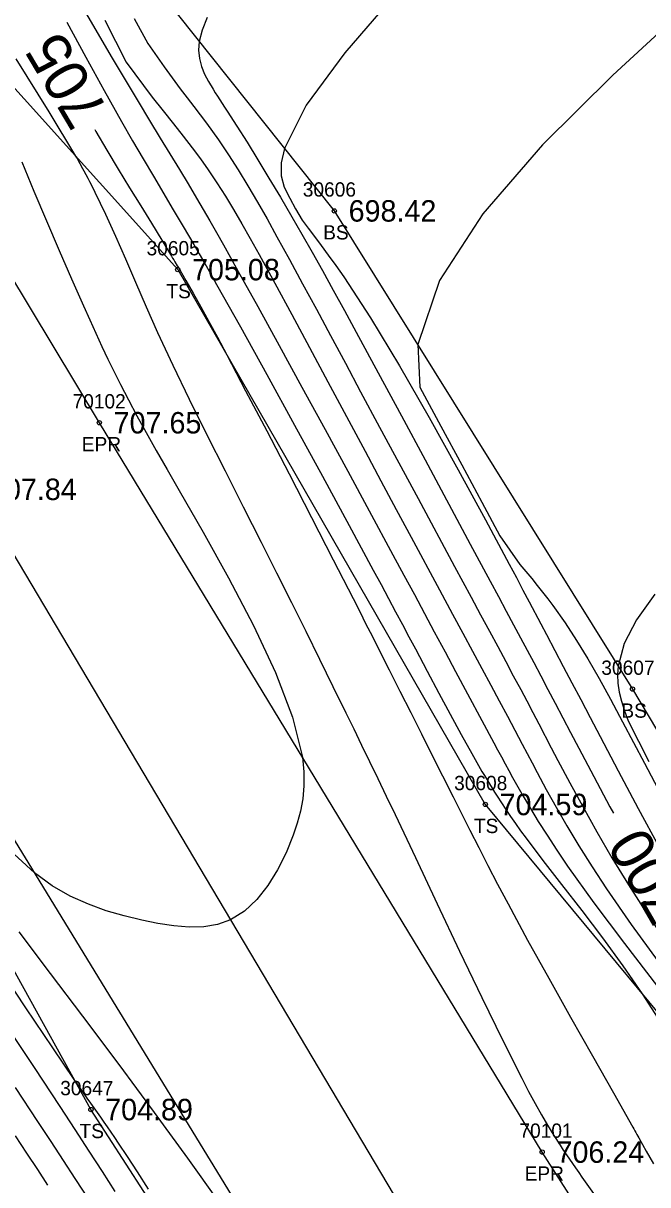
# Model space of a CAD drawing. Extents: x 1376587 to 1378239, y 1000335 to 1003031.
# Drawn here: x 1377281.6 to 1377325.3, y 1001756.6 to 1001837.8 of the extents above; entities that cross this region are included whole.
import ezdxf

# ---------------------------------------------------------------- set-up
doc = ezdxf.new("R2010")
doc.units = 0
for name, color, linetype in [('RD_DTM_BkLn1', 7, 'Continuous'), ('RD_DTM_BkLn2', 7, 'Continuous'), ('RD_DTM_BkLn_txCode', 7, 'Continuous'), ('RD_DTM_Major1', 7, 'Continuous'), ('RD_DTM_Major1_Lbl', 7, 'Continuous'), ('RD_DTM_Minor1', 7, 'Continuous'), ('RD_EX_Road', 7, 'Continuous'), ('RD_EX_Road_txCode', 7, 'Continuous'), ('RD_EX_TX_Misc_ELEV', 7, 'Continuous'), ('RD_EX_TX_Road_ELEV', 7, 'Continuous'), ('RD_HC_Survey_ELEV', 7, 'Continuous'), ('RD_SMD_Locator', 7, 'Continuous')]:
    doc.layers.add(name, color=color, linetype=linetype)

msp = doc.modelspace()

# ---------------------------------------------------------------- linework, layer by layer
at = {"layer": 'RD_DTM_BkLn1'}
msp.add_lwpolyline([(1377340.411, 1001702.156), (1377308.865, 1001753.727), (1377278.246, 1001805.238), (1377245.962, 1001858.008), (1377214.824, 1001910.42), (1377182.966, 1001962.109), (1377151.242, 1002015.115), (1377120.387, 1002065.538), (1377089.615, 1002116.564), (1377055.769, 1002172.475), (1377024.269, 1002225.826), (1377004.131, 1002257.876), (1377003.447, 1002259.314)], dxfattribs=at)
at = {"layer": 'RD_DTM_BkLn2'}
for points in [[(1377277.732, 1001856.876), (1377303.39, 1001824.707), (1377324.239, 1001791.265), (1377362.197, 1001727.456), (1377365.624, 1001716.092), (1377353.048, 1001710.664)], [(1377265.466, 1001850.587), (1377292.443, 1001820.599), (1377313.947, 1001783.2), (1377339.818, 1001751.965), (1377350.273, 1001718.813), (1377353.048, 1001710.664), (1377351.143, 1001709.008)], [(1377331.185, 1001688.178), (1377328.363, 1001687.912), (1377326.336, 1001695.068), (1377322.001, 1001703.779), (1377308.607, 1001727.47), (1377286.368, 1001761.867), (1377261.456, 1001806.931)]]:
    msp.add_lwpolyline(points, dxfattribs=at)
at = {"layer": 'RD_DTM_Major1'}
for points in [[(1377294.502, 1001838.229), (1377294.141, 1001837.35), (1377293.943, 1001836.552), (1377293.901, 1001835.941), (1377293.959, 1001835.365), (1377294.103, 1001834.813), (1377294.318, 1001834.276), (1377294.591, 1001833.745), (1377294.908, 1001833.21), (1377295.06, 1001832.968), (1377295.216, 1001832.723), (1377295.378, 1001832.474), (1377295.545, 1001832.219), (1377295.716, 1001831.959), (1377295.892, 1001831.691), (1377296.569, 1001830.643), (1377297.289, 1001829.504), (1377298.043, 1001828.286), (1377298.823, 1001827.003), (1377299.62, 1001825.667), (1377300.426, 1001824.29), (1377301.125, 1001823.075), (1377301.833, 1001821.825), (1377302.559, 1001820.528), (1377303.31, 1001819.171), (1377304.095, 1001817.74), (1377304.923, 1001816.222), (1377306.456, 1001813.394), (1377308.08, 1001810.384), (1377309.735, 1001807.307), (1377312.897, 1001801.411), (1377314.285, 1001798.823), (1377314.868, 1001797.736), (1377315.412, 1001796.722), (1377315.924, 1001795.767), (1377316.41, 1001794.859), (1377316.878, 1001793.983), (1377317.333, 1001793.128), (1377317.83, 1001792.188), (1377318.329, 1001791.242), (1377318.836, 1001790.278), (1377319.907, 1001788.237), (1377320.486, 1001787.133), (1377321.527, 1001785.157), (1377322.664, 1001783.029), (1377322.908, 1001782.583)], [(1377286.641, 1001830.393), (1377286.72, 1001830.257), (1377287.481, 1001828.964), (1377288.286, 1001827.621), (1377289.079, 1001826.318), (1377289.853, 1001825.058), (1377290.603, 1001823.841), (1377291.323, 1001822.67), (1377292.005, 1001821.547), (1377292.087, 1001821.411), (1377292.168, 1001821.275), (1377292.249, 1001821.14), (1377292.409, 1001820.871), (1377292.488, 1001820.737), (1377293.008, 1001819.848), (1377293.526, 1001818.944), (1377294.055, 1001817.997), (1377294.613, 1001816.982), (1377295.213, 1001815.869), (1377295.873, 1001814.633), (1377297.191, 1001812.136), (1377298.666, 1001809.316), (1377300.226, 1001806.312), (1377301.799, 1001803.266), (1377303.314, 1001800.316), (1377304.699, 1001797.604), (1377305.164, 1001796.69), (1377305.605, 1001795.819), (1377306.027, 1001794.985), (1377306.83, 1001793.393), (1377307.219, 1001792.622), (1377307.98, 1001791.113), (1377308.731, 1001789.622), (1377309.475, 1001788.144), (1377310.214, 1001786.674), (1377310.951, 1001785.207), (1377311.688, 1001783.74), (1377312.273, 1001782.575), (1377312.868, 1001781.394), (1377313.483, 1001780.183), (1377314.127, 1001778.93), (1377314.81, 1001777.62), (1377315.54, 1001776.243), (1377316.906, 1001773.722), (1377318.381, 1001771.053), (1377319.91, 1001768.322), (1377321.436, 1001765.617), (1377322.903, 1001763.025), (1377324.256, 1001760.635), (1377324.328, 1001760.508), (1377324.4, 1001760.381), (1377324.471, 1001760.256), (1377324.541, 1001760.131), (1377324.611, 1001760.007), (1377324.681, 1001759.883), (1377325.203, 1001758.956), (1377325.704, 1001758.06)], [(1377290.398, 1001756.289), (1377289.619, 1001757.51), (1377288.923, 1001758.588), (1377288.308, 1001759.523), (1377288.04, 1001759.922), (1377287.786, 1001760.295), (1377287.542, 1001760.649), (1377287.304, 1001760.99), (1377287.067, 1001761.326), (1377286.828, 1001761.664), (1377286.605, 1001761.976), (1377286.371, 1001762.305), (1377286.121, 1001762.658), (1377285.848, 1001763.045), (1377285.546, 1001763.476), (1377285.212, 1001763.958), (1377283.7, 1001766.176), (1377281.811, 1001768.988), (1377279.678, 1001772.189)]]:
    msp.add_lwpolyline(points, dxfattribs=at)
at = {"layer": 'RD_DTM_Minor1'}
for points in [[(1377307.635, 1001839.868), (1377304.116, 1001835.757), (1377301.433, 1001832.094), (1377299.907, 1001829.074), (1377299.681, 1001828.064), (1377299.67, 1001827.164), (1377299.88, 1001826.355), (1377300.279, 1001825.603), (1377300.686, 1001824.844), (1377301.132, 1001824.07), (1377301.55, 1001823.506), (1377301.996, 1001822.914), (1377302.47, 1001822.286), (1377302.971, 1001821.613), (1377303.498, 1001820.886), (1377304.051, 1001820.097), (1377305.923, 1001817.22), (1377307.945, 1001813.869), (1377310.021, 1001810.258), (1377312.055, 1001806.6), (1377313.954, 1001803.109), (1377315.621, 1001799.999), (1377316.117, 1001799.069), (1377316.581, 1001798.196), (1377317.019, 1001797.372), (1377317.835, 1001795.829), (1377318.225, 1001795.09), (1377318.814, 1001793.971), (1377319.402, 1001792.852), (1377320, 1001791.712), (1377320.619, 1001790.53), (1377321.272, 1001789.284), (1377321.969, 1001787.954), (1377323.237, 1001785.541), (1377324.623, 1001782.93), (1377326.097, 1001780.212)], [(1377285.741, 1001839.018), (1377287.796, 1001835.511), (1377289.669, 1001832.366), (1377290.477, 1001831.025), (1377291.221, 1001829.798), (1377292.556, 1001827.602), (1377293.167, 1001826.589), (1377293.753, 1001825.605), (1377294.218, 1001824.814), (1377294.681, 1001824.014), (1377295.15, 1001823.193), (1377295.634, 1001822.338), (1377296.139, 1001821.437), (1377296.675, 1001820.476), (1377298.036, 1001818.017), (1377299.539, 1001815.283), (1377301.126, 1001812.381), (1377302.742, 1001809.418), (1377304.327, 1001806.5), (1377305.826, 1001803.735), (1377307.488, 1001800.658), (1377308.254, 1001799.235), (1377308.988, 1001797.872), (1377309.695, 1001796.557), (1377310.382, 1001795.277), (1377311.136, 1001793.872), (1377311.871, 1001792.502), (1377314.543, 1001787.518), (1377314.81, 1001787.019), (1377315.073, 1001786.531), (1377315.333, 1001786.05), (1377315.594, 1001785.571), (1377315.859, 1001785.09), (1377316.129, 1001784.604), (1377316.598, 1001783.779), (1377317.102, 1001782.918), (1377317.652, 1001782.01), (1377318.261, 1001781.044), (1377318.94, 1001780.009), (1377319.699, 1001778.893), (1377321.542, 1001776.316), (1377323.672, 1001773.469), (1377325.979, 1001770.472)], [(1377328.157, 1001839.063), (1377322.86, 1001834.198), (1377317.938, 1001829.324), (1377313.77, 1001824.512), (1377310.737, 1001819.833), (1377309.219, 1001815.357), (1377309.374, 1001812.383), (1377310.844, 1001809.643), (1377312.298, 1001806.944), (1377313.699, 1001804.338), (1377314.97, 1001801.977), (1377316.37, 1001799.989), (1377316.789, 1001799.486), (1377317.191, 1001798.997), (1377317.579, 1001798.518), (1377317.953, 1001798.046), (1377318.314, 1001797.58), (1377318.663, 1001797.115), (1377319.521, 1001795.907), (1377320.331, 1001794.67), (1377321.116, 1001793.381), (1377321.899, 1001792.018), (1377322.701, 1001790.559), (1377323.546, 1001788.981), (1377325.073, 1001786.088), (1377326.721, 1001782.95)], [(1377289.395, 1001838.17), (1377290.358, 1001836.411), (1377291.483, 1001834.769), (1377292.618, 1001833.253), (1377293.1, 1001832.621), (1377293.566, 1001832.011), (1377294.016, 1001831.417), (1377294.453, 1001830.833), (1377294.876, 1001830.253), (1377295.288, 1001829.674), (1377295.993, 1001828.633), (1377296.675, 1001827.567), (1377297.345, 1001826.467), (1377298.012, 1001825.328), (1377298.686, 1001824.142), (1377299.375, 1001822.903), (1377300.256, 1001821.299), (1377301.176, 1001819.608), (1377302.134, 1001817.835), (1377303.129, 1001815.983), (1377304.162, 1001814.058), (1377305.231, 1001812.063), (1377306.555, 1001809.594), (1377307.902, 1001807.084), (1377309.245, 1001804.585), (1377311.801, 1001799.833), (1377312.958, 1001797.686), (1377313.616, 1001796.466), (1377314.234, 1001795.32), (1377314.818, 1001794.235), (1377315.374, 1001793.201), (1377315.906, 1001792.205), (1377316.421, 1001791.236), (1377316.844, 1001790.437), (1377317.263, 1001789.64), (1377317.686, 1001788.835), (1377318.563, 1001787.163), (1377319.029, 1001786.278), (1377319.857, 1001784.719), (1377320.758, 1001783.051), (1377321.738, 1001781.293), (1377322.8, 1001779.46), (1377323.947, 1001777.57), (1377325.184, 1001775.639), (1377326.729, 1001773.369)], [(1377284.683, 1001837.898), (1377286.018, 1001835.464), (1377287.299, 1001833.133), (1377288.508, 1001830.967), (1377289.28, 1001829.616), (1377290.021, 1001828.347), (1377290.738, 1001827.135), (1377292.134, 1001824.792), (1377292.832, 1001823.614), (1377293.193, 1001822.997), (1377293.561, 1001822.365), (1377293.938, 1001821.712), (1377294.328, 1001821.032), (1377294.734, 1001820.319), (1377295.159, 1001819.568), (1377296.82, 1001816.606), (1377298.67, 1001813.267), (1377300.616, 1001809.725), (1377302.568, 1001806.15), (1377304.431, 1001802.717), (1377306.113, 1001799.595), (1377306.662, 1001798.573), (1377307.18, 1001797.604), (1377307.673, 1001796.679), (1377308.146, 1001795.79), (1377308.605, 1001794.926), (1377309.055, 1001794.077), (1377309.881, 1001792.517), (1377310.691, 1001790.991), (1377311.483, 1001789.515), (1377312.252, 1001788.101), (1377312.997, 1001786.763), (1377313.714, 1001785.515), (1377313.891, 1001785.216), (1377314.066, 1001784.923), (1377314.241, 1001784.633), (1377314.416, 1001784.348), (1377314.592, 1001784.065), (1377314.77, 1001783.783), (1377315.072, 1001783.316), (1377315.384, 1001782.846), (1377315.71, 1001782.368), (1377316.054, 1001781.877), (1377316.418, 1001781.368), (1377316.806, 1001780.838), (1377317.973, 1001779.293), (1377319.285, 1001777.594), (1377320.687, 1001775.775), (1377322.129, 1001773.872), (1377323.557, 1001771.92), (1377324.918, 1001769.955), (1377326.018, 1001768.252)], [(1377287.341, 1001838.038), (1377288.844, 1001835.112), (1377290.643, 1001832.668), (1377291.427, 1001831.697), (1377292.151, 1001830.792), (1377292.82, 1001829.94), (1377293.443, 1001829.128), (1377294.025, 1001828.343), (1377294.574, 1001827.57), (1377295.185, 1001826.664), (1377295.772, 1001825.743), (1377296.346, 1001824.796), (1377296.922, 1001823.808), (1377297.511, 1001822.768), (1377298.125, 1001821.661), (1377299.227, 1001819.648), (1377300.413, 1001817.461), (1377301.66, 1001815.145), (1377302.945, 1001812.749), (1377304.246, 1001810.319), (1377305.539, 1001807.901), (1377306.644, 1001805.839), (1377307.721, 1001803.83), (1377308.766, 1001801.884), (1377310.742, 1001798.209), (1377311.664, 1001796.497), (1377312.376, 1001795.177), (1377313.056, 1001793.915), (1377313.706, 1001792.707), (1377314.328, 1001791.549), (1377314.922, 1001790.438), (1377315.491, 1001789.368), (1377316.52, 1001787.418), (1377316.864, 1001786.768), (1377317.215, 1001786.107), (1377317.577, 1001785.429), (1377318.212, 1001784.256), (1377318.901, 1001783.014), (1377319.656, 1001781.7), (1377320.488, 1001780.311), (1377321.407, 1001778.842), (1377322.426, 1001777.291), (1377324.147, 1001774.814), (1377326.043, 1001772.217)], [(1377281.118, 1001835.34), (1377283.437, 1001831.645), (1377285.3, 1001828.539), (1377285.402, 1001828.361), (1377285.501, 1001828.185), (1377285.598, 1001828.013), (1377285.785, 1001827.676), (1377285.875, 1001827.51), (1377286.014, 1001827.255), (1377286.148, 1001827.004), (1377286.278, 1001826.756), (1377286.53, 1001826.266), (1377286.653, 1001826.024), (1377287.396, 1001824.483), (1377288.098, 1001822.932), (1377288.786, 1001821.349), (1377289.485, 1001819.713), (1377290.224, 1001818.005), (1377291.027, 1001816.203), (1377292.089, 1001813.928), (1377293.25, 1001811.532), (1377294.48, 1001809.056), (1377295.748, 1001806.539), (1377297.026, 1001804.021), (1377298.281, 1001801.544), (1377299.355, 1001799.406), (1377300.391, 1001797.33), (1377301.391, 1001795.314), (1377302.356, 1001793.357), (1377303.288, 1001791.458), (1377304.191, 1001789.616), (1377304.746, 1001788.482), (1377305.298, 1001787.351), (1377305.856, 1001786.205), (1377306.427, 1001785.025), (1377307.02, 1001783.792), (1377307.643, 1001782.488), (1377309.061, 1001779.494), (1377310.585, 1001776.261), (1377312.152, 1001772.945), (1377313.701, 1001769.701), (1377315.17, 1001766.686), (1377316.496, 1001764.055), (1377316.978, 1001763.135), (1377317.435, 1001762.289), (1377317.874, 1001761.503), (1377318.305, 1001760.765), (1377318.734, 1001760.06), (1377319.171, 1001759.376), (1377319.246, 1001759.262), (1377319.321, 1001759.148), (1377319.397, 1001759.034), (1377319.473, 1001758.919), (1377319.55, 1001758.805), (1377319.628, 1001758.69), (1377319.832, 1001758.392), (1377320.042, 1001758.089), (1377320.257, 1001757.782), (1377320.478, 1001757.468), (1377320.705, 1001757.147), (1377320.94, 1001756.817), (1377322.042, 1001755.247)], [(1377281.536, 1001828.139), (1377282.39, 1001826.09), (1377283.27, 1001824.008), (1377284.154, 1001821.944), (1377285.02, 1001819.947), (1377285.847, 1001818.069), (1377286.286, 1001817.087), (1377286.713, 1001816.146), (1377287.134, 1001815.235), (1377287.557, 1001814.343), (1377287.989, 1001813.458), (1377288.435, 1001812.57), (1377288.993, 1001811.496), (1377289.59, 1001810.383), (1377290.235, 1001809.211), (1377290.935, 1001807.962), (1377291.699, 1001806.619), (1377292.535, 1001805.162), (1377294.213, 1001802.24), (1377295.998, 1001799.042), (1377297.737, 1001795.719), (1377299.279, 1001792.422), (1377300.47, 1001789.302), (1377301.157, 1001786.509), (1377301.263, 1001785.476), (1377301.267, 1001784.511), (1377301.181, 1001783.601), (1377301.019, 1001782.732), (1377300.792, 1001781.89), (1377300.511, 1001781.061), (1377300.013, 1001779.829), (1377299.422, 1001778.638), (1377298.74, 1001777.529), (1377297.967, 1001776.547), (1377297.101, 1001775.733), (1377296.142, 1001775.131), (1377295.231, 1001774.801), (1377294.257, 1001774.639), (1377293.231, 1001774.617), (1377292.161, 1001774.707), (1377291.057, 1001774.883), (1377289.926, 1001775.117), (1377288.694, 1001775.413), (1377287.448, 1001775.772), (1377286.193, 1001776.223), (1377284.933, 1001776.795), (1377283.674, 1001777.515), (1377282.421, 1001778.412), (1377280.417, 1001780.27)], [(1377325.805, 1001797.91), (1377324.529, 1001796.118), (1377323.656, 1001794.466), (1377323.23, 1001792.883), (1377323.194, 1001792.284), (1377323.224, 1001791.678), (1377323.317, 1001791.058), (1377323.468, 1001790.416), (1377323.674, 1001789.747), (1377323.928, 1001789.043), (1377325.382, 1001786.203)], [(1377295.293, 1001755.461), (1377293.15, 1001758.457), (1377290.809, 1001761.67), (1377288.341, 1001765.01), (1377285.816, 1001768.389), (1377283.554, 1001771.391), (1377281.357, 1001774.291)], [(1377288.07, 1001756.14), (1377287.175, 1001757.526), (1377286.247, 1001758.958), (1377285.265, 1001760.465), (1377284.212, 1001762.075), (1377282.418, 1001764.799), (1377280.475, 1001767.734)], [(1377286.822, 1001754.667), (1377285.275, 1001757.049), (1377284.456, 1001758.305), (1377283.591, 1001759.629), (1377282.665, 1001761.04), (1377281.101, 1001763.414)], [(1377283.367, 1001756.583), (1377282.651, 1001757.677), (1377281.899, 1001758.823), (1377281.101, 1001760.036)]]:
    msp.add_lwpolyline(points, dxfattribs=at)
at = {"layer": 'RD_EX_Road'}
for points in [[(1377350.339, 1001708.261), (1377317.923, 1001758.892), (1377286.961, 1001809.893), (1377254.767, 1001863.401), (1377224.604, 1001914.857), (1377192.26, 1001967.361), (1377160.973, 1002019.841), (1377129.715, 1002070.663), (1377099.389, 1002121.709), (1377064.159, 1002179.082), (1377033.485, 1002231.09), (1377014.7, 1002262.97), (1377013.314, 1002264.907)], [(1377330.916, 1001696.377), (1377301.062, 1001747.923), (1377269.086, 1001800.224), (1377238.031, 1001851.797), (1377206.51, 1001905.086), (1377174.784, 1001956.207), (1377142.237, 1002010.206), (1377112.371, 1002059.861), (1377081.07, 1002112.138), (1377047.747, 1002166.267), (1377015.04, 1002220.702), (1376995.387, 1002252.515), (1376994.747, 1002253.913)]]:
    msp.add_lwpolyline(points, dxfattribs=at)
at = {"layer": 'RD_SMD_Locator'}
for centre in [(1377303.39, 1001824.707), (1377292.443, 1001820.599), (1377286.961, 1001809.893), (1377324.239, 1001791.265), (1377313.947, 1001783.2), (1377286.368, 1001761.867), (1377317.923, 1001758.892)]:
    msp.add_circle(centre, 0.15, dxfattribs=at)

# ---------------------------------------------------------------- texts
at = {"layer": 'RD_DTM_BkLn_txCode'}
for s, p in [('30606', (1377301.185, 1001825.707)), ('BS', (1377302.61, 1001822.707)), ('30605', (1377290.262, 1001821.599)), ('TS', (1377291.648, 1001818.599)), ('30607', (1377322.058, 1001792.265)), ('BS', (1377323.459, 1001789.265)), ('30608', (1377311.766, 1001784.2)), ('TS', (1377313.152, 1001781.2)), ('30647', (1377284.226, 1001762.867)), ('TS', (1377285.573, 1001759.867))]:
    msp.add_text(s, height=1, dxfattribs=at).set_placement(p)
at = {"layer": 'RD_DTM_Major1_Lbl'}
for s, rotation, p in [('705', 120.71789, (1377287.653, 1001831.695)), ('700', 120.15715, (1377328.356, 1001776.037))]:
    msp.add_text(s, height=3, rotation=rotation, dxfattribs=at).set_placement(p)
at = {"layer": 'RD_EX_Road_txCode'}
for s, p in [('70102', (1377285.087, 1001810.893)), ('EPR', (1377285.733, 1001807.893)), ('70101', (1377316.332, 1001759.892)), ('EPR', (1377316.695, 1001756.892))]:
    msp.add_text(s, height=1, dxfattribs=at).set_placement(p)
at = {"layer": 'RD_EX_TX_Misc_ELEV'}
for s, p in [('698.42', (1377304.39, 1001823.957)), ('705.08', (1377293.443, 1001819.849)), ('704.59', (1377314.947, 1001782.45)), ('704.89', (1377287.368, 1001761.117))]:
    msp.add_text(s, height=1.5, dxfattribs=at).set_placement(p)
at = {"layer": 'RD_EX_TX_Road_ELEV'}
for s, p in [('707.65', (1377287.961, 1001809.143)), ('706.24', (1377318.923, 1001758.142))]:
    msp.add_text(s, height=1.5, dxfattribs=at).set_placement(p)
at = {"layer": 'RD_HC_Survey_ELEV'}
msp.add_text('707.84', height=1.5, dxfattribs=at).set_placement((1377279.246, 1001804.488))

doc.saveas('drawing.dxf')
